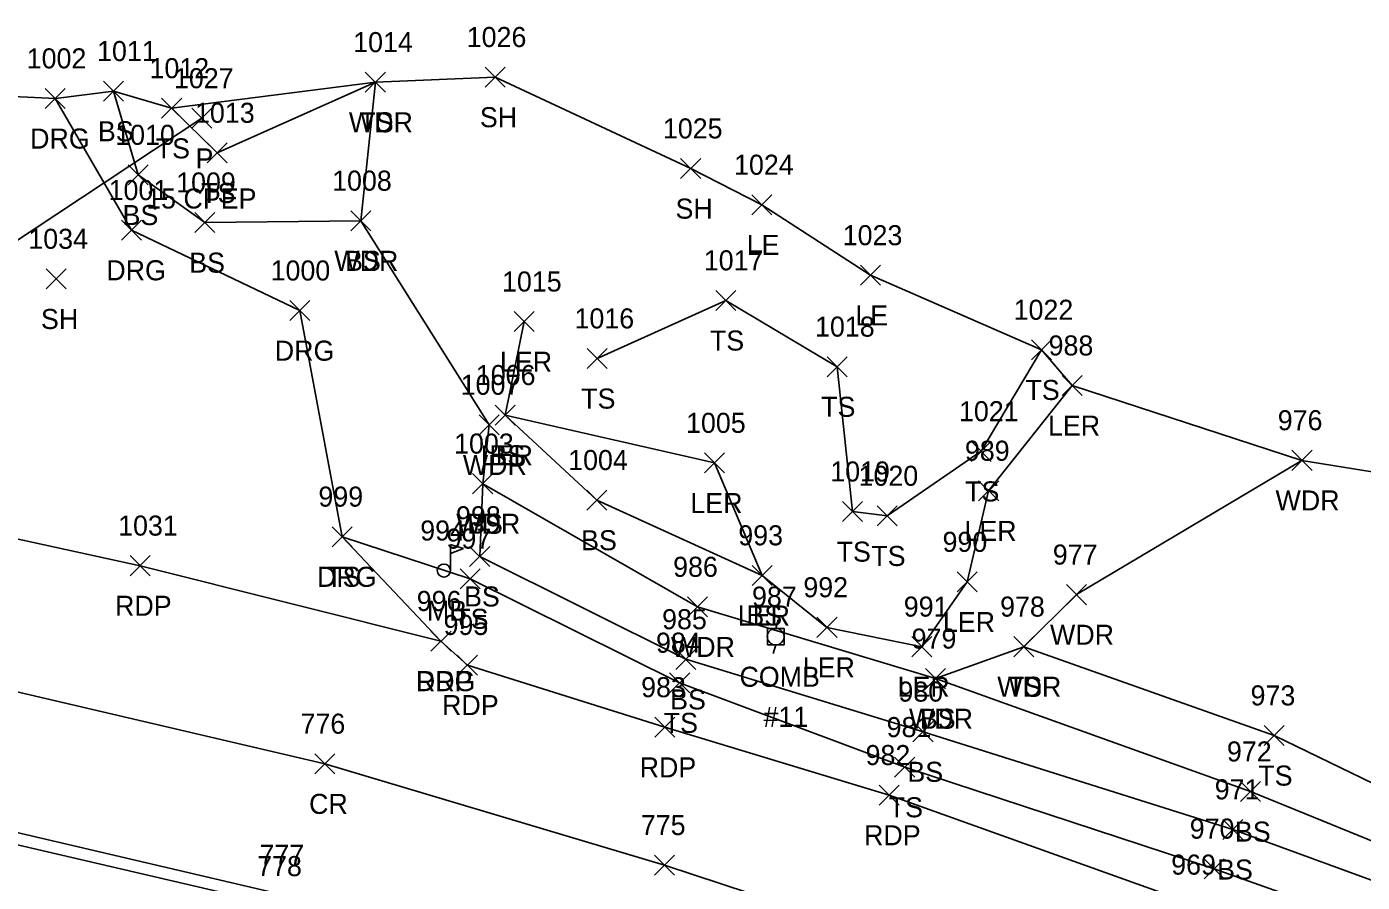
# Model space of a CAD drawing. Extents: x 1599569 to 1610055, y 642560 to 647860.
# Drawn here: x 1602648.3 to 1602781.6, y 647492.4 to 647577.7 of the extents above; entities that cross this region are included whole.
import ezdxf

# ---------------------------------------------------------------- set-up
doc = ezdxf.new("R2010")
doc.units = 0
for name, color, linetype in [('D_A', 7, 'Continuous'), ('D_C', 7, 'Continuous'), ('D_I', 7, 'Continuous'), ('D_TIC', 7, 'Continuous'), ('DCP', 7, 'Continuous'), ('L_A', 7, 'Continuous'), ('L_I', 7, 'Continuous'), ('L_TIC', 7, 'Continuous'), ('LARO', 7, 'Continuous'), ('LAWA', 7, 'Continuous'), ('LELB', 7, 'Continuous'), ('LMB', 7, 'Continuous'), ('LSOGP', 7, 'Continuous'), ('P_A', 7, 'Continuous'), ('P_I', 7, 'Continuous'), ('P_TIC', 7, 'Continuous'), ('PET', 7, 'Continuous'), ('PRC', 7, 'Continuous'), ('R_A', 7, 'Continuous'), ('R_I', 7, 'Continuous'), ('R_TIC', 7, 'Continuous'), ('RDG', 7, 'Continuous'), ('RGR', 7, 'Continuous'), ('U_A', 7, 'Continuous'), ('U_C', 7, 'Continuous'), ('U_I', 7, 'Continuous'), ('UP', 7, 'Continuous')]:
    doc.layers.add(name, color=color, linetype=linetype)

msp = doc.modelspace()

# ---------------------------------------------------------------- linework, layer by layer
at = {"layer": 'D_TIC'}
for points in [[(1602664.81, 647567.57), (1602666.81, 647569.57)], [(1602666.81, 647567.57), (1602664.81, 647569.57)]]:
    msp.add_lwpolyline(points, dxfattribs=at)
at = {"layer": 'DCP'}
msp.add_lwpolyline([(1602665.81, 647568.57), (1602632.13, 647546.3)], dxfattribs=at)
at = {"layer": 'L_TIC'}
for points in [[(1602694.08, 647571.68), (1602696.08, 647573.68)], [(1602696.08, 647571.68), (1602694.08, 647573.68)], [(1602656.01, 647570.28), (1602658.01, 647572.28)], [(1602658.01, 647570.28), (1602656.01, 647572.28)], [(1602682.13, 647571.17), (1602684.13, 647573.17)], [(1602684.13, 647571.17), (1602682.13, 647573.17)], [(1602682.13, 647571.17), (1602684.13, 647573.17)], [(1602684.13, 647571.17), (1602682.13, 647573.17)], [(1602661.81, 647568.57), (1602663.81, 647570.57)], [(1602663.81, 647568.57), (1602661.81, 647570.57)], [(1602666.35, 647564.12), (1602668.35, 647566.12)], [(1602668.35, 647564.12), (1602666.35, 647566.12)], [(1602658.47, 647561.92), (1602660.47, 647563.92)], [(1602660.47, 647561.92), (1602658.47, 647563.92)], [(1602713.59, 647562.56), (1602715.59, 647564.56)], [(1602715.59, 647562.56), (1602713.59, 647564.56)], [(1602720.69, 647558.94), (1602722.69, 647560.94)], [(1602722.69, 647558.94), (1602720.69, 647560.94)], [(1602665.12, 647557.17), (1602667.12, 647559.17)], [(1602667.12, 647557.17), (1602665.12, 647559.17)], [(1602680.67, 647557.35), (1602682.67, 647559.35)], [(1602682.67, 647557.35), (1602680.67, 647559.35)], [(1602680.67, 647557.35), (1602682.67, 647559.35)], [(1602682.67, 647557.35), (1602680.67, 647559.35)], [(1602650.28, 647551.55), (1602652.28, 647553.55)], [(1602652.28, 647551.55), (1602650.28, 647553.55)], [(1602731.53, 647551.91), (1602733.53, 647553.91)], [(1602733.53, 647551.91), (1602731.53, 647553.91)], [(1602717.1, 647549.4), (1602719.1, 647551.4)], [(1602719.1, 647549.4), (1602717.1, 647551.4)], [(1602696.97, 647547.29), (1602698.97, 647549.29)], [(1602698.97, 647547.29), (1602696.97, 647549.29)], [(1602704.26, 647543.61), (1602706.26, 647545.61)], [(1602706.26, 647543.61), (1602704.26, 647545.61)], [(1602748.58, 647544.47), (1602750.58, 647546.47)], [(1602750.58, 647544.47), (1602748.58, 647546.47)], [(1602728.2, 647542.79), (1602730.2, 647544.79)], [(1602730.2, 647542.79), (1602728.2, 647544.79)], [(1602751.66, 647540.91), (1602753.66, 647542.91)], [(1602753.66, 647540.91), (1602751.66, 647542.91)], [(1602695.07, 647537.96), (1602697.07, 647539.96)], [(1602697.07, 647537.96), (1602695.07, 647539.96)], [(1602695.07, 647537.96), (1602697.07, 647539.96)], [(1602697.07, 647537.96), (1602695.07, 647539.96)], [(1602693.5, 647536.99), (1602695.5, 647538.99)], [(1602695.5, 647536.99), (1602693.5, 647538.99)], [(1602742.56, 647534.35), (1602744.56, 647536.35)], [(1602744.56, 647534.35), (1602742.56, 647536.35)], [(1602715.98, 647533.19), (1602717.98, 647535.19)], [(1602717.98, 647533.19), (1602715.98, 647535.19)], [(1602774.58, 647533.45), (1602776.58, 647535.45)], [(1602776.58, 647533.45), (1602774.58, 647535.45)], [(1602692.84, 647531.12), (1602694.84, 647533.12)], [(1602694.84, 647531.12), (1602692.84, 647533.12)], [(1602692.84, 647531.12), (1602694.84, 647533.12)], [(1602694.84, 647531.12), (1602692.84, 647533.12)], [(1602743.32, 647530.41), (1602745.32, 647532.41)], [(1602745.32, 647530.41), (1602743.32, 647532.41)], [(1602704.22, 647529.48), (1602706.22, 647531.48)], [(1602706.22, 647529.48), (1602704.22, 647531.48)], [(1602729.74, 647528.34), (1602731.74, 647530.34)], [(1602731.74, 647528.34), (1602729.74, 647530.34)], [(1602733.2, 647527.91), (1602735.2, 647529.91)], [(1602735.2, 647527.91), (1602733.2, 647529.91)], [(1602678.82, 647525.83), (1602680.82, 647527.83)], [(1602680.82, 647525.83), (1602678.82, 647527.83)], [(1602692.54, 647523.87), (1602694.54, 647525.87)], [(1602694.54, 647523.87), (1602692.54, 647525.87)], [(1602720.71, 647521.97), (1602722.71, 647523.97)], [(1602722.71, 647521.97), (1602720.71, 647523.97)], [(1602720.71, 647521.97), (1602722.71, 647523.97)], [(1602722.71, 647521.97), (1602720.71, 647523.97)], [(1602691.59, 647521.64), (1602693.59, 647523.64)], [(1602693.59, 647521.64), (1602691.59, 647523.64)], [(1602741.17, 647521.32), (1602743.17, 647523.32)], [(1602743.17, 647521.32), (1602741.17, 647523.32)], [(1602752.08, 647520.05), (1602754.08, 647522.05)], [(1602754.08, 647520.05), (1602752.08, 647522.05)], [(1602714.26, 647518.83), (1602716.26, 647520.83)], [(1602716.26, 647518.83), (1602714.26, 647520.83)], [(1602727.19, 647516.79), (1602729.19, 647518.79)], [(1602729.19, 647516.79), (1602727.19, 647518.79)], [(1602736.64, 647514.86), (1602738.64, 647516.86)], [(1602738.64, 647514.86), (1602736.64, 647516.86)], [(1602746.82, 647514.86), (1602748.82, 647516.86)], [(1602748.82, 647514.86), (1602746.82, 647516.86)], [(1602746.82, 647514.86), (1602748.82, 647516.86)], [(1602748.82, 647514.86), (1602746.82, 647516.86)], [(1602713.1, 647513.6), (1602715.1, 647515.6)], [(1602715.1, 647513.6), (1602713.1, 647515.6)], [(1602712.49, 647511.26), (1602714.49, 647513.26)], [(1602714.49, 647511.26), (1602712.49, 647513.26)], [(1602738.01, 647511.67), (1602740.01, 647513.67)], [(1602740.01, 647511.67), (1602738.01, 647513.67)], [(1602738.01, 647511.67), (1602740.01, 647513.67)], [(1602740.01, 647511.67), (1602738.01, 647513.67)], [(1602736.77, 647506.38), (1602738.77, 647508.38)], [(1602738.77, 647506.38), (1602736.77, 647508.38)], [(1602771.81, 647506), (1602773.81, 647508)], [(1602773.81, 647506), (1602771.81, 647508)], [(1602734.94, 647502.84), (1602736.94, 647504.84)], [(1602736.94, 647502.84), (1602734.94, 647504.84)], [(1602769.45, 647500.41), (1602771.45, 647502.41)], [(1602771.45, 647500.41), (1602769.45, 647502.41)], [(1602767.67, 647496.63), (1602769.67, 647498.63)], [(1602769.67, 647496.63), (1602767.67, 647498.63)], [(1602765.83, 647492.71), (1602767.83, 647494.71)], [(1602767.83, 647492.71), (1602765.83, 647494.71)]]:
    msp.add_lwpolyline(points, dxfattribs=at)
at = {"layer": 'LARO'}
msp.add_lwpolyline([(1602752.66, 647541.91), (1602744.32, 647531.41), (1602742.17, 647522.32), (1602737.64, 647515.86), (1602728.19, 647517.79), (1602721.71, 647522.97), (1602716.98, 647534.19), (1602696.07, 647538.96), (1602697.97, 647548.29)], dxfattribs=at)
at = {"layer": 'LAWA'}
msp.add_lwpolyline([(1602775.58, 647534.45), (1602753.08, 647521.05), (1602747.82, 647515.86), (1602739.01, 647512.67), (1602715.26, 647519.83), (1602693.84, 647532.12), (1602694.5, 647537.99), (1602681.67, 647558.35), (1602683.13, 647572.17)], dxfattribs=at)
at = {"layer": 'LELB'}
for points in [[(1602662.81, 647569.57), (1602667.35, 647565.12), (1602683.13, 647572.17)], [(1602681.67, 647558.35), (1602666.12, 647558.17), (1602659.47, 647562.92), (1602657.01, 647571.28)], [(1602705.26, 647544.61), (1602718.1, 647550.4), (1602729.2, 647543.79), (1602730.74, 647529.34), (1602734.2, 647528.91), (1602743.56, 647535.35), (1602749.58, 647545.47)], [(1602721.71, 647522.97), (1602705.22, 647530.48), (1602696.07, 647538.96)], [(1602833.04, 647473.86), (1602802.07, 647485.41), (1602768.67, 647497.63), (1602737.77, 647507.38), (1602714.1, 647514.6), (1602693.54, 647524.87), (1602693.84, 647532.12)], [(1602834.18, 647471.37), (1602800.58, 647481.71), (1602766.83, 647493.71), (1602735.94, 647503.84), (1602713.49, 647512.26), (1602692.59, 647522.64), (1602679.82, 647526.83)], [(1602834.18, 647471.37), (1602836.18, 647476.91), (1602805.92, 647490.94), (1602772.81, 647507), (1602747.82, 647515.86)], [(1602833.04, 647473.86), (1602833.51, 647476), (1602803.84, 647487.8), (1602770.45, 647501.41), (1602739.01, 647512.67)]]:
    msp.add_lwpolyline(points, dxfattribs=at)
at = {"layer": 'LMB'}
for p, q in [((1602690.62, 647526.05), (1602691.91, 647525.67)), ((1602690.62, 647523.46), (1602690.62, 647526.05)), ((1602690.62, 647525.15), (1602691.91, 647525.66)), ((1602689.97, 647523.45), (1602689.97, 647523.45))]:
    msp.add_line(p, q, dxfattribs=at)
msp.add_circle((1602689.97, 647523.45), 0.656, dxfattribs=at)
at = {"layer": 'LSOGP'}
msp.add_lwpolyline([(1602895.48, 647490.88), (1602882.84, 647492.7), (1602876.85, 647497.73), (1602867.96, 647502.35), (1602847.25, 647511.39), (1602823.62, 647522.54), (1602808.23, 647528.73), (1602800.94, 647530.33), (1602775.58, 647534.44), (1602752.66, 647541.91), (1602749.58, 647545.47), (1602732.53, 647552.91), (1602721.69, 647559.94), (1602714.59, 647563.56), (1602695.08, 647572.68), (1602683.13, 647572.17), (1602662.81, 647569.57), (1602657.01, 647571.28), (1602651.21, 647570.55), (1602637.16, 647571.21)], dxfattribs=at)
at = {"layer": 'P_TIC'}
for points in [[(1602658.67, 647522.94), (1602660.67, 647524.94)], [(1602660.67, 647522.94), (1602658.67, 647524.94)], [(1602688.68, 647515.42), (1602690.68, 647517.42)], [(1602690.68, 647515.42), (1602688.68, 647517.42)], [(1602691.31, 647513.03), (1602693.31, 647515.03)], [(1602693.31, 647513.03), (1602691.31, 647515.03)], [(1602711.01, 647506.82), (1602713.01, 647508.82)], [(1602713.01, 647506.82), (1602711.01, 647508.82)], [(1602677.09, 647503.18), (1602679.09, 647505.18)], [(1602679.09, 647503.18), (1602677.09, 647505.18)], [(1602733.4, 647500.05), (1602735.4, 647502.05)], [(1602735.4, 647500.05), (1602733.4, 647502.05)], [(1602710.98, 647493.07), (1602712.98, 647495.07)], [(1602712.98, 647493.07), (1602710.98, 647495.07)]]:
    msp.add_lwpolyline(points, dxfattribs=at)
at = {"layer": 'PET'}
for points in [[(1602905.04, 647435.16), (1602871.23, 647448.73), (1602854.79, 647455.39), (1602851.89, 647458.31), (1602832.84, 647465.97), (1602826.47, 647466.63), (1602798.9, 647477.36), (1602764.94, 647490.12), (1602734.4, 647501.05), (1602712.01, 647507.82), (1602692.31, 647514.03), (1602689.68, 647516.42), (1602659.67, 647523.94), (1602639.42, 647528.36)], [(1602921.43, 647398.55), (1602879.84, 647415.39), (1602841.76, 647430.73), (1602798.53, 647448.18), (1602759.07, 647463.24), (1602733.65, 647472.41), (1602708.76, 647480.61), (1602673.93, 647491.11), (1602636.13, 647499.95), (1602599.54, 647506.52), (1602572.66, 647510.09), (1602538.1, 647513.57), (1602515.34, 647514.89), (1602496.48, 647515.72), (1602467.73, 647515.18), (1602434.16, 647513.35), (1602407.64, 647511.45), (1602378.14, 647507.95), (1602349.73, 647503.67), (1602307.56, 647494.3), (1602272.4, 647484.22), (1602235.37, 647472.94)]]:
    msp.add_lwpolyline(points, dxfattribs=at)
at = {"layer": 'PRC'}
msp.add_lwpolyline([(1602927.12, 647412.15), (1602885.11, 647429.06), (1602847.57, 647444.53), (1602804.05, 647461.06), (1602764.54, 647476.04), (1602737.72, 647485.6), (1602711.98, 647494.07), (1602678.09, 647504.18), (1602638.82, 647513.36), (1602602.08, 647520.13), (1602573.57, 647523.94), (1602538.53, 647527.38), (1602522.02, 647528.41), (1602495.43, 647529.4), (1602476.58, 647529.51), (1602450.94, 647528.8), (1602428.92, 647527.79), (1602401.34, 647525.43), (1602374.1, 647521.93), (1602345.43, 647516.91), (1602315.11, 647510.44), (1602285.69, 647502.77), (1602253.57, 647492.91)], dxfattribs=at)
at = {"layer": 'R_TIC'}
for points in [[(1602650.2, 647569.55), (1602652.2, 647571.55)], [(1602652.2, 647569.55), (1602650.2, 647571.55)], [(1602657.81, 647556.41), (1602659.81, 647558.41)], [(1602659.81, 647556.41), (1602657.81, 647558.41)], [(1602674.61, 647548.39), (1602676.61, 647550.39)], [(1602676.61, 647548.39), (1602674.61, 647550.39)], [(1602678.82, 647525.83), (1602680.82, 647527.83)], [(1602680.82, 647525.83), (1602678.82, 647527.83)], [(1602688.68, 647515.42), (1602690.68, 647517.42)], [(1602690.68, 647515.42), (1602688.68, 647517.42)]]:
    msp.add_lwpolyline(points, dxfattribs=at)
at = {"layer": 'RDG'}
msp.add_lwpolyline([(1602689.68, 647516.42), (1602679.82, 647526.83), (1602675.61, 647549.39), (1602658.81, 647557.41), (1602651.2, 647570.55)], dxfattribs=at)
at = {"layer": 'RGR'}
msp.add_lwpolyline([(1602731.47, 647466.92), (1602725.66, 647471.89), (1602716.41, 647477.03), (1602708.42, 647479.87), (1602673.7, 647489.97), (1602635.84, 647498.79), (1602599.09, 647505.45), (1602572.33, 647509.01), (1602537.88, 647512.26), (1602515.33, 647514.01), (1602496.86, 647514.8), (1602467.91, 647514.3), (1602452.58, 647512.83), (1602443.8, 647510.51), (1602436.69, 647507.27)], dxfattribs=at)
at = {"layer": 'UP'}
for p, q in [((1602722.24, 647516.03), (1602722.24, 647517.69)), ((1602722.24, 647517.69), (1602723.91, 647517.69)), ((1602723.32, 647518.53), (1602723.07, 647517.69)), ((1602723.91, 647517.69), (1602723.91, 647516.03)), ((1602723.91, 647516.03), (1602722.24, 647516.03)), ((1602722.82, 647515.19), (1602723.07, 647516.03)), ((1602723.07, 647516.86), (1602723.07, 647516.86))]:
    msp.add_line(p, q, dxfattribs=at)
msp.add_circle((1602723.07, 647516.86), 0.833, dxfattribs=at)

# ---------------------------------------------------------------- texts
at = {"layer": 'D_A'}
msp.add_text('P', height=2, dxfattribs=at).set_placement((1602665.19, 647563.57))
at = {"layer": 'D_C'}
msp.add_text('15 CPEP', height=2, dxfattribs=at).set_placement((1602660.27, 647559.57))
at = {"layer": 'D_I'}
msp.add_text('1027', height=2, dxfattribs=at).set_placement((1602663.04, 647571.57))
at = {"layer": 'L_A'}
for s, p in [('SH', (1602693.56, 647567.68)), ('BS', (1602655.45, 647566.28)), ('WDR', (1602680.49, 647567.17)), ('TS', (1602681.54, 647567.17)), ('TS', (1602661.22, 647564.57)), ('TS', (1602665.76, 647560.12)), ('BS', (1602657.91, 647557.92)), ('SH', (1602713.08, 647558.56)), ('LE', (1602720.18, 647554.94)), ('BS', (1602664.56, 647553.17)), ('WDR', (1602679.04, 647553.35)), ('BS', (1602680.11, 647553.35)), ('SH', (1602649.77, 647547.55)), ('LE', (1602731.02, 647547.91)), ('TS', (1602716.51, 647545.4)), ('LER', (1602695.56, 647543.29)), ('TS', (1602703.67, 647539.61)), ('TS', (1602747.99, 647540.47)), ('TS', (1602727.61, 647538.79)), ('LER', (1602750.24, 647536.91)), ('LER', (1602693.65, 647533.96)), ('BS', (1602694.51, 647533.96)), ('WDR', (1602691.86, 647532.99)), ('TS', (1602741.97, 647530.35)), ('LER', (1602714.56, 647529.19)), ('WDR', (1602772.94, 647529.45)), ('WDR', (1602691.2, 647527.12)), ('BS', (1602692.28, 647527.12)), ('LER', (1602741.9, 647526.41)), ('BS', (1602703.66, 647525.48)), ('TS', (1602729.15, 647524.34)), ('TS', (1602732.61, 647523.91)), ('TS', (1602678.23, 647521.83)), ('BS', (1602691.98, 647519.87)), ('MB', (1602688.28, 647518.45)), ('LER', (1602719.29, 647517.97)), ('BS', (1602720.15, 647517.97)), ('TS', (1602691, 647517.64)), ('LER', (1602739.75, 647517.32)), ('WDR', (1602750.44, 647516.05)), ('WDR', (1602712.62, 647514.83)), ('LER', (1602725.77, 647512.79)), ('LER', (1602735.23, 647510.86)), ('WDR', (1602745.18, 647510.86)), ('TS', (1602746.23, 647510.86)), ('BS', (1602712.54, 647509.6)), ('TS', (1602711.9, 647507.26)), ('WDR', (1602736.37, 647507.67)), ('BS', (1602737.45, 647507.67)), ('BS', (1602736.21, 647502.38)), ('TS', (1602771.22, 647502)), ('TS', (1602734.35, 647498.84)), ('BS', (1602768.89, 647496.41)), ('BS', (1602767.11, 647492.63))]:
    msp.add_text(s, height=2, dxfattribs=at).set_placement(p)
at = {"layer": 'L_I'}
for s, p in [('1026', (1602692.25, 647575.68)), ('1011', (1602655.37, 647574.28)), ('1014', (1602680.92, 647575.17)), ('1014', (1602680.92, 647575.17)), ('1012', (1602660.6, 647572.57)), ('1013', (1602665.14, 647568.12)), ('1010', (1602657.18, 647565.92)), ('1025', (1602711.82, 647566.56)), ('1024', (1602718.92, 647562.94)), ('1009', (1602663.26, 647561.17)), ('1008', (1602678.82, 647561.35)), ('1008', (1602678.82, 647561.35)), ('1034', (1602648.51, 647555.55)), ('1023', (1602729.76, 647555.91)), ('1017', (1602715.9, 647553.4)), ('1015', (1602695.77, 647551.29)), ('1016', (1602703, 647547.61)), ('1022', (1602746.81, 647548.47)), ('1018', (1602727, 647546.79)), ('988', (1602750.3, 647544.91)), ('1006', (1602693.16, 647541.96)), ('1006', (1602693.16, 647541.96)), ('1007', (1602691.65, 647540.99)), ('1021', (1602741.36, 647538.35)), ('1005', (1602714.13, 647537.19)), ('976', (1602773.16, 647537.45)), ('1003', (1602690.99, 647535.12)), ('1003', (1602690.99, 647535.12)), ('989', (1602741.95, 647534.41)), ('1004', (1602702.37, 647533.48)), ('1019', (1602728.52, 647532.34)), ('1020', (1602731.34, 647531.91)), ('999', (1602677.45, 647529.83)), ('998', (1602691.18, 647527.87)), ('994', (1602687.61, 647526.45)), ('993', (1602719.34, 647525.97)), ('993', (1602719.34, 647525.97)), ('997', (1602690.23, 647525.64)), ('990', (1602739.72, 647525.32)), ('977', (1602750.72, 647524.05)), ('986', (1602712.84, 647522.83)), ('992', (1602725.83, 647520.79)), ('991', (1602735.85, 647518.86)), ('978', (1602745.46, 647518.86)), ('978', (1602745.46, 647518.86)), ('985', (1602711.74, 647517.6)), ('984', (1602711.13, 647515.26)), ('979', (1602736.64, 647515.67)), ('979', (1602736.64, 647515.67)), ('980', (1602735.32, 647510.38)), ('973', (1602770.45, 647510)), ('981', (1602734.14, 647506.84)), ('972', (1602768.09, 647504.41)), ('971', (1602766.87, 647500.63)), ('970', (1602764.38, 647496.71))]:
    msp.add_text(s, height=2, dxfattribs=at).set_placement(p)
at = {"layer": 'P_A'}
for s, p in [('RDP', (1602657.16, 647518.94)), ('RDP', (1602687.17, 647511.42)), ('RDP', (1602689.79, 647509.03)), ('RDP', (1602709.5, 647502.82)), ('CR', (1602676.52, 647499.18)), ('RDP', (1602731.89, 647496.05))]:
    msp.add_text(s, height=2, dxfattribs=at).set_placement(p)
at = {"layer": 'P_I'}
for s, p in [('1031', (1602657.47, 647526.94)), ('996', (1602687.26, 647519.42)), ('995', (1602689.94, 647517.03)), ('983', (1602709.65, 647510.82)), ('776', (1602675.67, 647507.18)), ('982', (1602732.04, 647504.05)), ('775', (1602709.62, 647497.07)), ('777', (1602671.57, 647494.11)), ('969', (1602762.53, 647493.12))]:
    msp.add_text(s, height=2, dxfattribs=at).set_placement(p)
at = {"layer": 'R_A'}
for p in [(1602648.69, 647565.55), (1602656.29, 647552.41), (1602673.1, 647544.39), (1602677.31, 647521.83), (1602687.17, 647511.42)]:
    msp.add_text('DRG', height=2, dxfattribs=at).set_placement(p)
at = {"layer": 'R_I'}
for s, p in [('1002', (1602648.35, 647573.55)), ('1001', (1602656.52, 647560.41)), ('1000', (1602672.68, 647552.39)), ('999', (1602677.45, 647529.83)), ('996', (1602687.26, 647519.42)), ('778', (1602671.34, 647492.97))]:
    msp.add_text(s, height=2, dxfattribs=at).set_placement(p)
at = {"layer": 'U_A'}
msp.add_text('COMB', height=2, dxfattribs=at).set_placement((1602719.46, 647511.86))
at = {"layer": 'U_C'}
msp.add_text('#11', height=2, dxfattribs=at).set_placement((1602721.85, 647507.86))
at = {"layer": 'U_I'}
msp.add_text('987', height=2, dxfattribs=at).set_placement((1602720.71, 647519.86))

doc.saveas('drawing.dxf')
